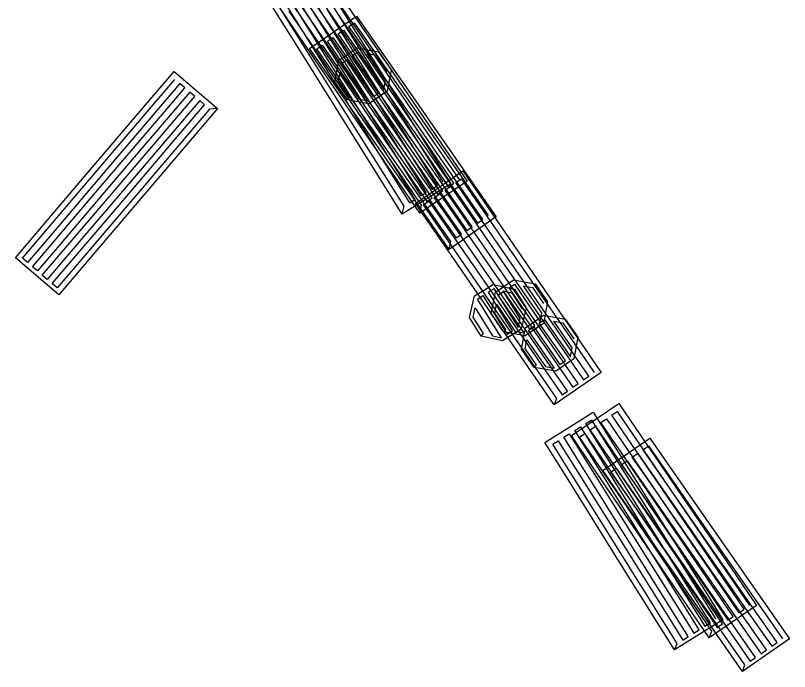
# Model space of a CAD drawing. Extents: x -266179 to -264727, y -1243225 to -1241702.
# Drawn here: x -264940.34 to -264930.85, y -1242653.66 to -1242645.61 of the extents above; entities that cross this region are included whole.
import ezdxf

# ---------------------------------------------------------------- set-up
doc = ezdxf.new("R2010")
doc.units = 0
doc.layers.add('Vrstva 19', color=7, linetype='Continuous')

msp = doc.modelspace()

# ---------------------------------------------------------------- linework, layer by layer
at = {"layer": 'Vrstva 19'}
for points in [[(-264936.591, -1242645.132), (-264935.918, -1242646.21), (-264935.246, -1242647.287), (-264935.002, -1242647.677), (-264935.596, -1242648.048), (-264935.574, -1242647.951), (-264936.246, -1242646.874), (-264936.919, -1242645.797), (-264937.099, -1242645.509)], [(-264936.491, -1242645.163), (-264935.776, -1242646.213), (-264935.061, -1242647.262), (-264934.802, -1242647.642), (-264935.38, -1242648.037), (-264935.362, -1242647.939), (-264936.077, -1242646.89), (-264936.792, -1242645.84), (-264936.984, -1242645.559)], [(-264936.624, -1242645.212), (-264935.951, -1242646.289), (-264935.279, -1242647.366), (-264935.099, -1242647.655)], [(-264936.521, -1242645.244), (-264935.806, -1242646.293), (-264935.091, -1242647.343), (-264934.899, -1242647.624)], [(-264936.895, -1242645.381), (-264936.223, -1242646.459), (-264935.55, -1242647.536), (-264935.37, -1242647.824), (-264935.302, -1242647.782), (-264935.975, -1242646.705), (-264936.647, -1242645.627), (-264936.828, -1242645.339)], [(-264936.76, -1242645.297), (-264936.087, -1242646.374), (-264935.414, -1242647.451), (-264935.234, -1242647.74), (-264935.166, -1242647.697), (-264935.839, -1242646.62), (-264936.512, -1242645.543)], [(-264936.653, -1242645.334), (-264935.938, -1242646.384), (-264935.223, -1242647.433), (-264935.031, -1242647.714), (-264934.965, -1242647.669), (-264935.68, -1242646.619), (-264936.396, -1242645.57)], [(-264937.031, -1242645.466), (-264936.358, -1242646.543), (-264935.686, -1242647.621), (-264935.506, -1242647.909), (-264935.438, -1242647.867), (-264936.11, -1242646.789), (-264936.783, -1242645.712), (-264936.963, -1242645.424)], [(-264936.785, -1242645.424), (-264936.07, -1242646.474), (-264935.355, -1242647.523), (-264935.164, -1242647.804), (-264935.097, -1242647.759), (-264935.813, -1242646.71), (-264936.528, -1242645.66), (-264936.719, -1242645.379)], [(-264935.596, -1242648.048), (-264936.268, -1242646.971), (-264936.941, -1242645.893), (-264937.185, -1242645.503)], [(-264936.918, -1242645.514), (-264936.202, -1242646.564), (-264935.487, -1242647.613), (-264935.296, -1242647.894), (-264935.23, -1242647.849), (-264935.945, -1242646.8), (-264936.66, -1242645.75), (-264936.852, -1242645.469)], [(-264935.38, -1242648.037), (-264936.096, -1242646.987), (-264936.811, -1242645.938), (-264937.07, -1242645.557)], [(-264935.019, -1242648.482), (-264935.743, -1242647.439), (-264936.468, -1242646.396), (-264936.731, -1242646.018), (-264936.156, -1242645.619), (-264935.431, -1242646.662), (-264934.706, -1242647.705), (-264934.444, -1242648.082), (-264935.019, -1242648.482), (-264935.001, -1242648.384), (-264935.726, -1242647.341), (-264936.451, -1242646.298), (-264936.645, -1242646.019), (-264936.579, -1242645.974), (-264935.854, -1242647.017), (-264935.13, -1242648.06), (-264934.936, -1242648.339), (-264934.87, -1242648.293), (-264935.595, -1242647.25), (-264936.319, -1242646.207), (-264936.513, -1242645.928), (-264936.447, -1242645.882), (-264935.723, -1242646.925), (-264934.998, -1242647.968), (-264934.804, -1242648.247), (-264934.739, -1242648.202), (-264935.463, -1242647.159), (-264936.188, -1242646.116), (-264936.382, -1242645.837), (-264936.316, -1242645.791), (-264935.591, -1242646.834), (-264934.867, -1242647.877), (-264934.673, -1242648.156), (-264934.607, -1242648.111), (-264935.332, -1242647.068), (-264936.056, -1242646.025), (-264936.25, -1242645.745), (-264936.185, -1242645.7), (-264935.46, -1242646.743), (-264934.735, -1242647.786), (-264934.541, -1242648.065)], [(-264936.268, -1242646.645), (-264936.421, -1242646.423), (-264936.372, -1242646.159), (-264936.15, -1242646.006), (-264935.886, -1242646.055), (-264935.733, -1242646.277), (-264935.782, -1242646.541), (-264936.004, -1242646.694), (-264936.268, -1242646.645), (-264936.241, -1242646.614), (-264936.377, -1242646.417), (-264936.356, -1242646.305), (-264936.13, -1242646.635), (-264936.019, -1242646.656), (-264936.336, -1242646.194), (-264936.27, -1242646.149), (-264935.953, -1242646.61), (-264935.887, -1242646.565), (-264936.204, -1242646.103), (-264936.138, -1242646.058), (-264935.821, -1242646.52), (-264935.8, -1242646.408), (-264936.027, -1242646.079), (-264935.916, -1242646.099), (-264935.78, -1242646.297)], [(-264937.859, -1242646.751), (-264938.682, -1242647.718), (-264939.506, -1242648.685), (-264939.804, -1242649.035), (-264940.337, -1242648.581), (-264939.514, -1242647.614), (-264938.69, -1242646.647), (-264938.392, -1242646.297), (-264937.859, -1242646.751), (-264937.958, -1242646.759), (-264938.781, -1242647.726), (-264939.604, -1242648.692), (-264939.825, -1242648.951), (-264939.886, -1242648.899), (-264939.062, -1242647.933), (-264938.239, -1242646.966), (-264938.019, -1242646.707), (-264938.079, -1242646.655), (-264938.903, -1242647.622), (-264939.726, -1242648.589), (-264939.947, -1242648.848), (-264940.008, -1242648.796), (-264939.184, -1242647.829), (-264938.361, -1242646.862), (-264938.14, -1242646.603), (-264938.201, -1242646.551), (-264939.025, -1242647.518), (-264939.848, -1242648.485), (-264940.068, -1242648.744), (-264940.129, -1242648.692), (-264939.306, -1242647.725), (-264938.483, -1242646.758), (-264938.262, -1242646.499), (-264938.323, -1242646.447), (-264939.146, -1242647.414), (-264939.97, -1242648.381), (-264940.19, -1242648.64), (-264940.251, -1242648.588), (-264939.428, -1242647.621), (-264938.604, -1242646.654), (-264938.384, -1242646.396)], [(-264933.733, -1242650.387), (-264934.452, -1242649.341), (-264935.172, -1242648.294), (-264935.432, -1242647.915), (-264934.855, -1242647.518), (-264934.136, -1242648.565), (-264933.416, -1242649.612), (-264933.156, -1242649.991), (-264933.733, -1242650.387), (-264933.703, -1242650.306), (-264934.423, -1242649.26), (-264935.142, -1242648.213), (-264935.335, -1242647.933), (-264935.269, -1242647.888), (-264934.549, -1242648.934), (-264933.83, -1242649.981), (-264933.637, -1242650.261), (-264933.572, -1242650.216), (-264934.291, -1242649.169), (-264935.01, -1242648.122), (-264935.203, -1242647.842), (-264935.137, -1242647.797), (-264934.418, -1242648.844), (-264933.698, -1242649.89), (-264933.506, -1242650.17), (-264933.44, -1242650.125), (-264934.159, -1242649.078), (-264934.879, -1242648.032), (-264935.071, -1242647.752), (-264935.005, -1242647.706), (-264934.286, -1242648.753), (-264933.566, -1242649.799), (-264933.374, -1242650.08), (-264933.308, -1242650.034), (-264934.027, -1242648.988), (-264934.747, -1242647.941), (-264934.939, -1242647.661), (-264934.873, -1242647.616), (-264934.154, -1242648.662), (-264933.435, -1242649.709), (-264933.242, -1242649.989)], [(-264934.353, -1242649.491), (-264934.505, -1242649.267), (-264934.455, -1242649.003), (-264934.232, -1242648.851), (-264933.968, -1242648.901), (-264933.816, -1242649.124), (-264933.866, -1242649.388), (-264934.089, -1242649.541), (-264934.353, -1242649.491), (-264934.326, -1242649.46), (-264934.461, -1242649.261), (-264934.44, -1242649.15), (-264934.214, -1242649.481), (-264934.103, -1242649.502), (-264934.419, -1242649.039), (-264934.353, -1242648.994), (-264934.037, -1242649.457), (-264933.971, -1242649.412), (-264934.286, -1242648.949), (-264934.22, -1242648.904), (-264933.905, -1242649.367), (-264933.884, -1242649.256), (-264934.109, -1242648.925), (-264933.998, -1242648.946), (-264933.863, -1242649.144)], [(-264934.628, -1242649.542), (-264934.771, -1242649.313), (-264934.71, -1242649.051), (-264934.481, -1242648.908), (-264934.219, -1242648.968), (-264934.076, -1242649.197), (-264934.137, -1242649.459), (-264934.366, -1242649.602), (-264934.628, -1242649.542), (-264934.599, -1242649.512), (-264934.726, -1242649.309), (-264934.701, -1242649.198), (-264934.489, -1242649.538), (-264934.378, -1242649.563), (-264934.675, -1242649.088), (-264934.607, -1242649.046), (-264934.311, -1242649.521), (-264934.243, -1242649.478), (-264934.539, -1242649.003), (-264934.472, -1242648.961), (-264934.175, -1242649.436), (-264934.149, -1242649.326), (-264934.361, -1242648.986), (-264934.251, -1242649.012), (-264934.124, -1242649.215)], [(-264933.979, -1242649.927), (-264934.133, -1242649.705), (-264934.085, -1242649.44), (-264933.863, -1242649.286), (-264933.599, -1242649.334), (-264933.445, -1242649.556), (-264933.492, -1242649.82), (-264933.714, -1242649.974), (-264933.979, -1242649.927), (-264933.951, -1242649.896), (-264934.088, -1242649.698), (-264934.068, -1242649.587), (-264933.84, -1242649.916), (-264933.729, -1242649.936), (-264934.048, -1242649.476), (-264933.983, -1242649.43), (-264933.663, -1242649.89), (-264933.597, -1242649.844), (-264933.917, -1242649.384), (-264933.851, -1242649.339), (-264933.532, -1242649.799), (-264933.512, -1242649.687), (-264933.74, -1242649.359), (-264933.629, -1242649.379), (-264933.492, -1242649.576)], [(-264931.832, -1242653.243), (-264932.548, -1242652.193), (-264933.263, -1242651.144), (-264933.522, -1242650.763), (-264932.943, -1242650.369), (-264932.228, -1242651.419), (-264931.513, -1242652.468), (-264931.254, -1242652.848), (-264931.832, -1242653.243), (-264931.803, -1242653.162), (-264932.518, -1242652.112), (-264933.233, -1242651.063), (-264933.425, -1242650.782), (-264933.358, -1242650.737), (-264932.643, -1242651.786), (-264931.928, -1242652.836), (-264931.737, -1242653.117), (-264931.67, -1242653.072), (-264932.386, -1242652.022), (-264933.101, -1242650.973), (-264933.292, -1242650.692), (-264933.226, -1242650.647), (-264932.511, -1242651.696), (-264931.796, -1242652.746), (-264931.604, -1242653.027), (-264931.538, -1242652.982), (-264932.253, -1242651.932), (-264932.969, -1242650.883), (-264933.16, -1242650.602), (-264933.094, -1242650.557), (-264932.379, -1242651.606), (-264931.664, -1242652.656), (-264931.472, -1242652.937), (-264931.406, -1242652.891), (-264932.121, -1242651.842), (-264932.836, -1242650.793), (-264933.028, -1242650.512), (-264932.962, -1242650.467), (-264932.247, -1242651.516), (-264931.531, -1242652.565), (-264931.34, -1242652.846)], [(-264932.259, -1242653.392), (-264932.932, -1242652.314), (-264933.604, -1242651.237), (-264933.848, -1242650.847), (-264933.254, -1242650.476), (-264932.582, -1242651.553), (-264931.909, -1242652.631), (-264931.665, -1242653.021), (-264932.259, -1242653.392), (-264932.226, -1242653.312), (-264932.899, -1242652.235), (-264933.571, -1242651.158), (-264933.751, -1242650.869), (-264933.684, -1242650.827), (-264933.011, -1242651.904), (-264932.338, -1242652.981), (-264932.158, -1242653.27), (-264932.09, -1242653.227), (-264932.763, -1242652.15), (-264933.436, -1242651.073), (-264933.616, -1242650.784), (-264933.548, -1242650.742), (-264932.875, -1242651.819), (-264932.203, -1242652.897), (-264932.022, -1242653.185), (-264931.955, -1242653.143), (-264932.627, -1242652.065), (-264933.3, -1242650.988), (-264933.48, -1242650.7), (-264933.412, -1242650.657), (-264932.74, -1242651.735), (-264932.067, -1242652.812), (-264931.887, -1242653.1), (-264931.819, -1242653.058), (-264932.492, -1242651.981), (-264933.164, -1242650.903), (-264933.344, -1242650.615), (-264933.276, -1242650.573), (-264932.604, -1242651.65), (-264931.931, -1242652.727), (-264931.751, -1242653.015)], [(-264931.424, -1242653.656), (-264932.149, -1242652.613), (-264932.874, -1242651.57), (-264933.136, -1242651.192), (-264932.561, -1242650.793), (-264931.836, -1242651.836), (-264931.112, -1242652.879), (-264930.849, -1242653.256), (-264931.424, -1242653.656), (-264931.395, -1242653.575), (-264932.12, -1242652.532), (-264932.845, -1242651.489), (-264933.039, -1242651.21), (-264932.973, -1242651.164), (-264932.248, -1242652.207), (-264931.524, -1242653.25), (-264931.33, -1242653.529), (-264931.264, -1242653.483), (-264931.989, -1242652.44), (-264932.713, -1242651.397), (-264932.907, -1242651.118), (-264932.841, -1242651.073), (-264932.117, -1242652.116), (-264931.392, -1242653.159), (-264931.198, -1242653.438), (-264931.133, -1242653.392), (-264931.857, -1242652.349), (-264932.582, -1242651.306), (-264932.776, -1242651.027), (-264932.71, -1242650.981), (-264931.985, -1242652.024), (-264931.261, -1242653.067), (-264931.067, -1242653.346), (-264931.001, -1242653.301), (-264931.726, -1242652.258), (-264932.45, -1242651.215), (-264932.644, -1242650.936), (-264932.579, -1242650.89), (-264931.854, -1242651.933), (-264931.129, -1242652.976), (-264930.935, -1242653.255)]]:
    msp.add_lwpolyline(points, dxfattribs=at)

doc.saveas('drawing.dxf')
